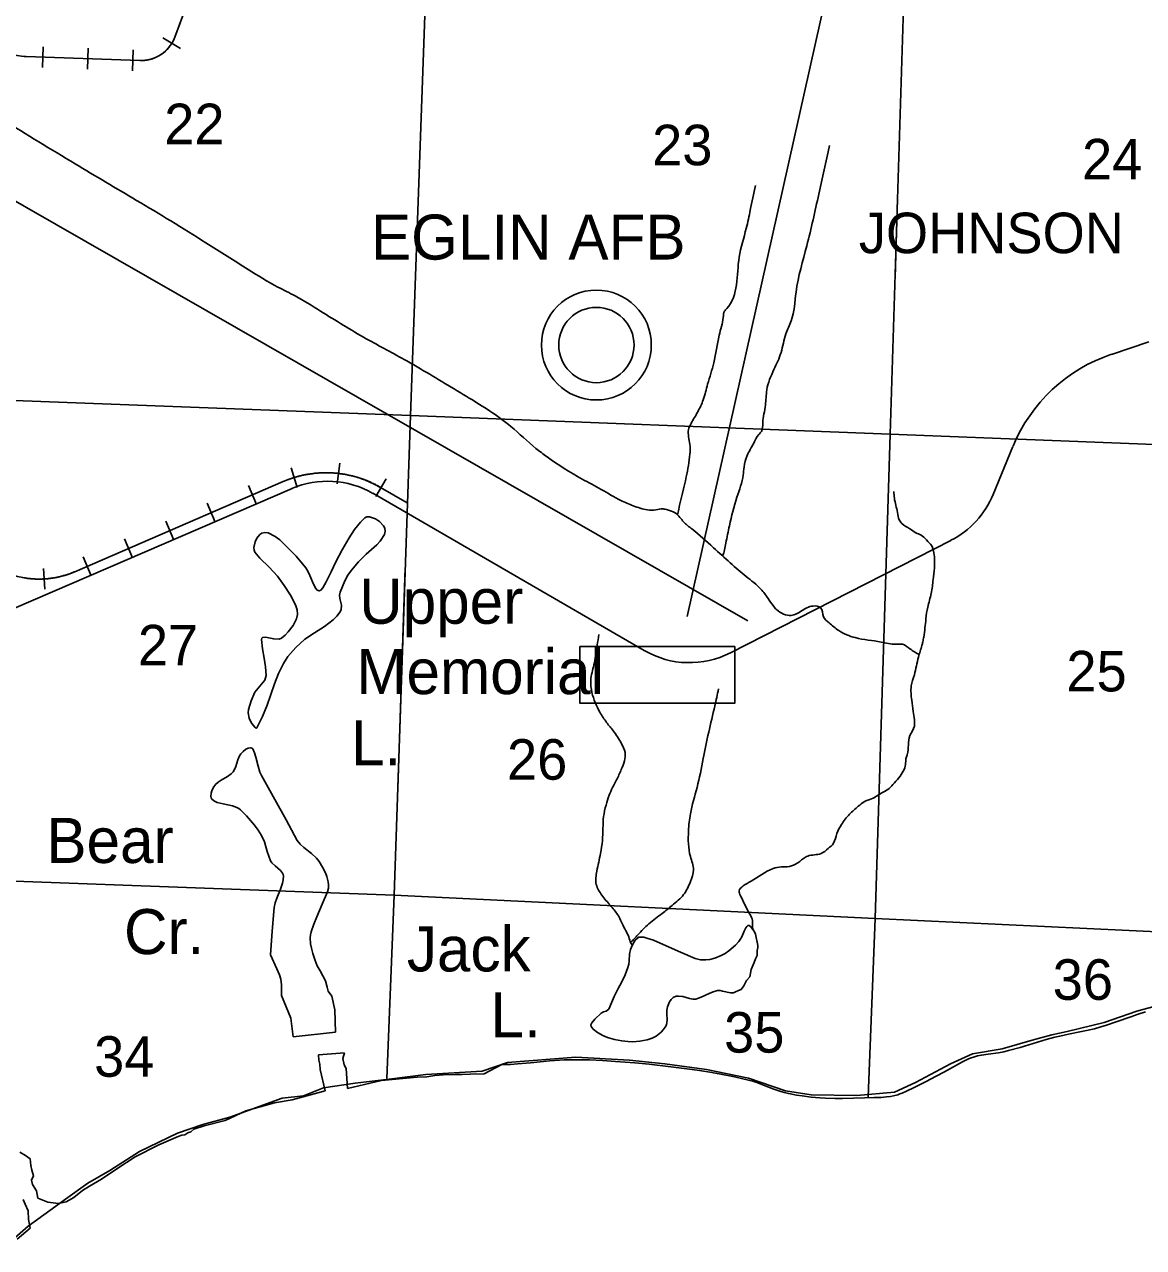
# Model space of a CAD drawing. Extents: x 1219626 to 1426462, y 456797 to 752399.
# Drawn here: x 1325379 to 1337803, y 533524 to 547099 of the extents above; entities that cross this region are included whole.
import ezdxf

# ---------------------------------------------------------------- set-up
doc = ezdxf.new("R2010")
doc.units = 0
for name, color, linetype in [('Airport Names', 7, 'Continuous'), ('Airports Military', 7, 'Continuous'), ('Culture Text', 7, 'Continuous'), ('Lakes and Ponds', 7, 'Continuous'), ('Masks', 7, 'Continuous'), ('Masks for Text', 7, 'Continuous'), ('Narrow River Creek and Branch and Slough', 7, 'Continuous'), ('Narrow River Creek and Branch and Slough Text', 7, 'Continuous'), ('Railroads', 7, 'Continuous'), ('Runways', 7, 'Continuous'), ('Section Lines', 7, 'Continuous'), ('Section Numbers', 7, 'Continuous'), ('State Routes Highway Center Lines', 7, 'Continuous'), ('Uninventoried Roads and Features', 7, 'Continuous')]:
    doc.layers.add(name, color=color, linetype=linetype)

msp = doc.modelspace()

# ---------------------------------------------------------------- linework, layer by layer
at = {"layer": 'Airports Military'}
for radius in [610, 418]:
    msp.add_circle((1331728, 543541), radius, dxfattribs=at)
at = {"layer": 'Lakes and Ponds'}
for p, q in [((1328831, 535913), (1328360, 535862)), ((1328932, 535686), (1328643, 535663))]:
    msp.add_line(p, q, dxfattribs=at)
for points in [[(1327957, 539293), (1328020, 539417), (1328074, 539544), (1328114, 539662), (1328154, 539780), (1328200, 539895), (1328255, 540006), (1328303, 540082), (1328391, 540185), (1328493, 540276), (1328600, 540346), (1328711, 540415), (1328805, 540490), (1328848, 540532), (1328885, 540581), (1328896, 540606), (1328897, 540653), (1328881, 540728), (1328877, 540765), (1328883, 540799), (1328935, 540925), (1328968, 540986), (1329008, 541043), (1329088, 541135), (1329172, 541221), (1329231, 541272), (1329291, 541322), (1329329, 541364), (1329374, 541437), (1329383, 541475), (1329379, 541509), (1329364, 541535), (1329319, 541582), (1329276, 541611), (1329209, 541634), (1329180, 541634), (1329157, 541622), (1329111, 541575), (1329042, 541492), (1328982, 541400), (1328907, 541268), (1328835, 541136), (1328783, 541025), (1328728, 540912), (1328690, 540847), (1328669, 540821), (1328649, 540811), (1328629, 540819), (1328613, 540837), (1328586, 540888), (1328546, 540984), (1328525, 541031), (1328502, 541069), (1328394, 541198), (1328270, 541324), (1328212, 541378), (1328162, 541416), (1328085, 541455), (1328049, 541460), (1328015, 541453), (1327993, 541439), (1327958, 541396), (1327939, 541356), (1327925, 541293), (1327928, 541265), (1327937, 541241), (1327993, 541175), (1328094, 541077), (1328189, 540974), (1328262, 540873), (1328332, 540765), (1328387, 540658), (1328405, 540603), (1328409, 540549), (1328399, 540501), (1328360, 540429), (1328308, 540359), (1328272, 540319), (1328233, 540286), (1328207, 540275), (1328146, 540279), (1328054, 540298), (1328022, 540295), (1328014, 540286), (1328011, 540272), (1328023, 540169), (1328041, 540066), (1328054, 539968), (1328062, 539871), (1328048, 539821), (1327992, 539756), (1327937, 539687), (1327896, 539592), (1327866, 539495), (1327863, 539457), (1327873, 539399), (1327898, 539342), (1327939, 539297), (1327950, 539286), (1327957, 539293)], [(1328360, 535862), (1328336, 536071), (1328234, 536322), (1328232, 536386), (1328232, 536440), (1328226, 536501), (1328211, 536552), (1328182, 536617), (1328111, 536774), (1328130, 537035), (1328152, 537296), (1328162, 537348), (1328179, 537400), (1328221, 537501), (1328245, 537568), (1328252, 537606), (1328253, 537649), (1328250, 537665), (1328243, 537680), (1328221, 537708), (1328162, 537759), (1328125, 537794), (1328111, 537817), (1328091, 537867), (1328074, 537920), (1328042, 538028), (1328012, 538097), (1327975, 538156), (1327934, 538213), (1327842, 538317), (1327778, 538382), (1327759, 538397), (1327738, 538409), (1327690, 538426), (1327585, 538447), (1327519, 538463), (1327488, 538477), (1327460, 538501), (1327453, 538514), (1327449, 538530), (1327452, 538567), (1327459, 538593), (1327474, 538626), (1327500, 538663), (1327529, 538689), (1327562, 538711), (1327633, 538752), (1327675, 538782), (1327694, 538802), (1327712, 538831), (1327726, 538864), (1327747, 538935), (1327765, 538981), (1327780, 539004), (1327805, 539031), (1327838, 539054), (1327862, 539065), (1327890, 539071), (1327903, 539068), (1327914, 539058), (1327934, 539015), (1327949, 538967), (1327972, 538865), (1327993, 538798), (1328010, 538763), (1328085, 538629), (1328160, 538495), (1328284, 538269), (1328408, 538043), (1328440, 537999), (1328479, 537963), (1328567, 537896), (1328622, 537844), (1328650, 537809), (1328688, 537747), (1328720, 537684), (1328737, 537640), (1328751, 537583), (1328755, 537550), (1328753, 537513), (1328743, 537472), (1328685, 537334), (1328624, 537195), (1328591, 537111), (1328563, 537026), (1328556, 536994), (1328552, 536961), (1328556, 536893), (1328565, 536848), (1328581, 536787), (1328606, 536709), (1328630, 536651), (1328661, 536596), (1328719, 536482), (1328738, 536413), (1328752, 536370), (1328790, 536314), (1328826, 536161), (1328831, 535913)], [(1337824, 536139), (1337742, 536113), (1337661, 536085), (1337500, 536028), (1337392, 535992), (1337330, 535973), (1337259, 535952), (1337187, 535935), (1337114, 535920), (1336968, 535891), (1336872, 535871), (1336817, 535857), (1336720, 535831), (1336625, 535803), (1336433, 535745), (1336305, 535709), (1336250, 535696), (1336193, 535686), (1336079, 535671), (1336003, 535659), (1335960, 535650), (1335913, 535637), (1335888, 535628), (1335861, 535617), (1335792, 535585), (1335725, 535549), (1335592, 535475), (1335502, 535427), (1335380, 535362), (1335257, 535299), (1335172, 535259), (1335122, 535237), (1335098, 535228), (1335074, 535220), (1335026, 535207), (1334993, 535201), (1334949, 535195), (1334890, 535190), (1334811, 535188), (1334706, 535185), (1334584, 535181), (1334462, 535179), (1334380, 535179), (1334272, 535182), (1334210, 535185), (1334112, 535193), (1334014, 535206), (1333949, 535216), (1333863, 535233), (1333814, 535245), (1333755, 535261), (1333698, 535282), (1333585, 535326), (1333510, 535355), (1333466, 535370), (1333415, 535383), (1333263, 535418), (1333110, 535449), (1333008, 535467), (1332871, 535489), (1332793, 535500), (1332554, 535530), (1332315, 535557), (1332155, 535572), (1331942, 535590), (1331797, 535599), (1331651, 535606), (1331554, 535608), (1331425, 535607), (1331371, 535606), (1331318, 535603), (1331211, 535595), (1330997, 535574), (1330854, 535561), (1330773, 535556), (1330679, 535554), (1330481, 535453), (1330327, 535448), (1330239, 535443), (1330155, 535443), (1330029, 535439), (1329935, 535434), (1329847, 535420), (1329739, 535415), (1329343, 535378), (1328965, 535289)], [(1328965, 535289), (1328951, 535509), (1328928, 535551), (1328914, 535621), (1328932, 535686)], [(1328643, 535663), (1328648, 535602), (1328657, 535560), (1328662, 535499), (1328718, 535261)], [(1328718, 535261), (1328349, 535163), (1328153, 535131), (1327836, 535042), (1327608, 534935), (1327374, 534874), (1327258, 534837), (1327225, 534809), (1327192, 534795), (1327160, 534776), (1327127, 534771), (1327085, 534757), (1326870, 534664), (1326609, 534529), (1326404, 534398), (1326234, 534284), (1326099, 534204), (1326024, 534157), (1325926, 534078), (1325842, 534031), (1325758, 534013), (1325637, 534027), (1325526, 534070)], [(1325526, 534070), (1325511, 534153), (1325469, 534223), (1325455, 534270), (1325478, 534321), (1325460, 534382), (1325451, 534433), (1325441, 534508), (1325390, 534545), (1325329, 534582)], [(1325363, 534057), (1325387, 534006), (1325419, 533930), (1325425, 533836), (1325442, 533737)], [(1325442, 533737), (1325296, 533615)]]:
    msp.add_lwpolyline(points, dxfattribs=at)
msp.add_lwpolyline([(1331868, 536169), (1331837, 536148), (1331806, 536139), (1331782, 536124), (1331711, 536060), (1331676, 536018), (1331667, 535996), (1331670, 535977), (1331693, 535948), (1331741, 535909), (1331799, 535878), (1331851, 535856), (1331929, 535834), (1332009, 535818), (1332079, 535810), (1332132, 535808), (1332211, 535813), (1332290, 535828), (1332349, 535849), (1332390, 535871), (1332446, 535915), (1332470, 535941), (1332493, 535971), (1332505, 535997), (1332513, 536046), (1332510, 536122), (1332510, 536159), (1332518, 536195), (1332541, 536251), (1332558, 536277), (1332582, 536298), (1332612, 536312), (1332639, 536315), (1332687, 536309), (1332761, 536287), (1332797, 536281), (1332831, 536282), (1332892, 536302), (1332981, 536343), (1333026, 536362), (1333071, 536375), (1333101, 536376), (1333127, 536369), (1333216, 536352), (1333249, 536352), (1333271, 536363), (1333304, 536377), (1333335, 536386), (1333366, 536430), (1333395, 536489), (1333433, 536530), (1333448, 536611), (1333481, 536689), (1333495, 536729), (1333512, 536764), (1333514, 536822), (1333519, 536855), (1333519, 536875), (1333495, 537002), (1333478, 537034), (1333451, 537073), (1333438, 537088), (1333424, 537097), (1333410, 537097), (1333398, 537086), (1333388, 537071), (1333369, 537034), (1333341, 536971), (1333326, 536942), (1333311, 536921), (1333271, 536878), (1333198, 536816), (1333157, 536788), (1333113, 536764), (1333042, 536735), (1332986, 536722), (1332944, 536717), (1332883, 536718), (1332824, 536732), (1332663, 536801), (1332502, 536873), (1332361, 536934), (1332289, 536959), (1332254, 536967), (1332219, 536970), (1332199, 536967), (1332183, 536959), (1332158, 536935), (1332128, 536885), (1332106, 536831), (1332095, 536781), (1332091, 536705), (1332088, 536667), (1332078, 536631), (1332046, 536551), (1332011, 536473), (1331968, 536392), (1331926, 536310), (1331895, 536240)], close=True, dxfattribs=at)
at = {"layer": 'Masks'}
for p, q in [((1329749, 545138), (1329715, 544204)), ((1335071, 545166), (1335044, 544285)), ((1329606, 541072), (1329522, 538617))]:
    msp.add_line(p, q, dxfattribs=at)
at = {"layer": 'Masks for Text'}
msp.add_lwpolyline([(1331546, 540194), (1333265, 540194), (1333265, 539565), (1331546, 539565)], close=True, dxfattribs=at)
at = {"layer": 'Narrow River Creek and Branch and Slough'}
for points in [[(1323943, 546780), (1324570, 546390), (1325133, 546044), (1325943, 545551), (1326624, 545146), (1327004, 544918), (1327394, 544676), (1327863, 544380), (1328192, 544184), (1328384, 544086), (1328665, 543918), (1329174, 543611), (1329623, 543364), (1329776, 543276), (1330316, 542952), (1330543, 542809), (1330780, 542636), (1331056, 542394), (1331180, 542300), (1331569, 542053), (1331782, 541939), (1331999, 541816), (1332137, 541757), (1332295, 541712), (1332389, 541712), (1332468, 541722), (1332517, 541712), (1332601, 541678), (1332655, 541628), (1332695, 541579), (1332789, 541500), (1333027, 541291), (1333215, 541123), (1333392, 540970), (1333555, 540831), (1333634, 540728), (1333689, 540649), (1333728, 540604), (1333807, 540555), (1333891, 540540), (1334005, 540589), (1334133, 540644), (1334217, 540624), (1334251, 540525), (1334311, 540456), (1334419, 540372), (1334602, 540293), (1334888, 540244), (1335056, 540219), (1335125, 540219), (1335209, 540170), (1335258, 540135), (1335310, 540105)], [(1334316, 545754), (1334197, 545216), (1334064, 544643), (1333945, 544129), (1333891, 543808), (1333832, 543665), (1333778, 543457), (1333699, 543269), (1333620, 543042), (1333605, 542874), (1333575, 542676), (1333560, 542582), (1333531, 542548), (1333471, 542444), (1333402, 542315), (1333368, 542187), (1333358, 542098), (1333289, 541851), (1333205, 541535), (1333165, 541342), (1333133, 541196)], [(1332629, 541655), (1332642, 541718), (1332726, 542078), (1332766, 542330), (1332766, 542439), (1332751, 542602), (1332780, 542671), (1332854, 542800), (1332914, 542933), (1332963, 543106), (1333032, 543343), (1333091, 543649), (1333136, 543847), (1333151, 543916), (1333175, 543945), (1333313, 544515), (1333392, 544836), (1333437, 545039), (1333496, 545311)], [(1335031, 541915), (1335036, 541841), (1335071, 541683), (1335090, 541599), (1335120, 541559), (1335209, 541500), (1335273, 541456), (1335332, 541431), (1335392, 541377), (1335451, 541312), (1335476, 541233), (1335480, 541065), (1335466, 540937), (1335446, 540784), (1335406, 540631), (1335387, 540502), (1335362, 540300), (1335352, 540246), (1335342, 540206), (1335303, 540078), (1335258, 539880), (1335224, 539757), (1335229, 539598), (1335244, 539475), (1335258, 539381), (1335258, 539312), (1335209, 539208), (1335179, 538994), (1335165, 538949), (1335160, 538885), (1335135, 538811), (1335086, 538737), (1335021, 538663), (1334962, 538608), (1334903, 538574), (1334784, 538505), (1334701, 538470), (1334636, 538421), (1334538, 538332), (1334449, 538218), (1334399, 538119), (1334360, 538011), (1334301, 537952), (1334222, 537897), (1334074, 537868), (1334029, 537843), (1333940, 537779), (1333847, 537749), (1333782, 537749), (1333689, 537729), (1333447, 537591), (1333358, 537537), (1333313, 537482), (1333328, 537428), (1333432, 537222), (1333462, 537153), (1333462, 537104), (1333465, 537053)], [(1332126, 536880), (1332120, 536886), (1332093, 536954), (1332025, 537097), (1331964, 537219), (1331883, 537321), (1331788, 537436), (1331727, 537552), (1331733, 537701), (1331774, 537898), (1331795, 538041), (1331801, 538177), (1331808, 538306), (1331835, 538435), (1331869, 538543), (1331951, 538713), (1332005, 538829), (1332039, 538924), (1332046, 539019), (1332005, 539121), (1331917, 539256), (1331842, 539351), (1331767, 539467), (1331679, 539684), (1331666, 539820), (1331700, 539990), (1331720, 540092), (1331754, 540327)], [(1332108, 536908), (1332188, 536994), (1332310, 537116), (1332460, 537232), (1332568, 537320), (1332697, 537442), (1332772, 537585), (1332806, 537714), (1332772, 537863), (1332751, 538148), (1332772, 538338), (1332846, 538630), (1332914, 538950), (1332975, 539242), (1333043, 539534), (1333084, 539724)]]:
    msp.add_spline(points, degree=3, dxfattribs=at)
at = {"layer": 'Railroads'}
for p, q in [((1327299, 547637), (1327048, 546959)), ((1325579, 546622), (1325587, 546852)), ((1326078, 546604), (1326086, 546834)), ((1327112, 546831), (1326916, 546950)), ((1326658, 546699), (1325398, 546743)), ((1326578, 546586), (1326586, 546816)), ((1328879, 542230), (1328852, 542001)), ((1328338, 542179), (1328405, 541959)), ((1325937, 541025), (1328252, 542025)), ((1327865, 541983), (1327956, 541772)), ((1329394, 542057), (1329279, 541858)), ((1329331, 541961), (1329626, 541789)), ((1327406, 541785), (1327497, 541573)), ((1326947, 541586), (1327038, 541375)), ((1326488, 541388), (1326579, 541177)), ((1326029, 541190), (1326120, 540978)), ((1325591, 541059), (1325604, 540830))]:
    msp.add_line(p, q, dxfattribs=at)
for points in [[(1327299, 547637), (1327048, 546959), (1327046, 546954), (1327044, 546949), (1327041, 546944), (1327039, 546938), (1327037, 546933), (1327034, 546928), (1327032, 546923), (1327030, 546918), (1327027, 546913), (1327024, 546908), (1327022, 546903), (1327019, 546898), (1327016, 546893), (1327013, 546888), (1327010, 546883), (1327007, 546879), (1327004, 546874), (1327001, 546869), (1326997, 546865), (1326994, 546860), (1326990, 546856), (1326987, 546851), (1326983, 546847), (1326980, 546842), (1326976, 546838), (1326973, 546834), (1326969, 546830), (1326965, 546825), (1326961, 546821), (1326957, 546817), (1326953, 546813), (1326949, 546809), (1326945, 546805), (1326941, 546802), (1326937, 546798), (1326932, 546794), (1326928, 546791), (1326924, 546787), (1326919, 546783), (1326915, 546780), (1326910, 546777), (1326906, 546773), (1326901, 546770), (1326896, 546767), (1326892, 546764), (1326887, 546761), (1326882, 546758), (1326877, 546755), (1326872, 546752), (1326867, 546749), (1326862, 546746), (1326857, 546744), (1326852, 546741), (1326847, 546739), (1326842, 546736), (1326837, 546734), (1326832, 546732), (1326827, 546729), (1326821, 546727), (1326816, 546725), (1326811, 546723), (1326806, 546721), (1326800, 546719)], [(1326800, 546719), (1326795, 546718), (1326789, 546716), (1326784, 546714), (1326779, 546713), (1326773, 546711), (1326768, 546710), (1326762, 546709), (1326757, 546707), (1326751, 546706), (1326745, 546705), (1326740, 546704), (1326734, 546703), (1326729, 546702), (1326723, 546702), (1326717, 546701), (1326712, 546700), (1326706, 546700), (1326701, 546699), (1326695, 546699), (1326689, 546699), (1326684, 546699), (1326678, 546698), (1326672, 546698), (1326667, 546698), (1326661, 546699), (1326658, 546699), (1325398, 546743), (1325390, 546744), (1325382, 546744), (1325374, 546744)], [(1325787, 540974), (1325795, 540976), (1325804, 540978), (1325813, 540981), (1325821, 540983), (1325830, 540986), (1325838, 540988), (1325847, 540991), (1325855, 540994), (1325864, 540997), (1325872, 540999), (1325881, 541002), (1325889, 541006), (1325898, 541009), (1325906, 541012), (1325914, 541015), (1325923, 541019), (1325931, 541022), (1325937, 541025), (1328252, 542025), (1328261, 542029), (1328270, 542033), (1328279, 542036), (1328288, 542040), (1328297, 542044), (1328306, 542047), (1328316, 542050), (1328325, 542054), (1328334, 542057), (1328343, 542060), (1328353, 542063), (1328362, 542066), (1328371, 542069), (1328381, 542072), (1328390, 542075), (1328399, 542078), (1328409, 542080), (1328418, 542083), (1328428, 542085), (1328437, 542088), (1328447, 542090), (1328456, 542092), (1328466, 542095), (1328475, 542097), (1328485, 542099), (1328495, 542101), (1328504, 542102), (1328514, 542104), (1328524, 542106), (1328533, 542108), (1328543, 542109), (1328553, 542111), (1328562, 542112), (1328572, 542113), (1328582, 542115), (1328591, 542116), (1328601, 542117), (1328611, 542118), (1328621, 542119), (1328630, 542119), (1328640, 542120), (1328650, 542121), (1328660, 542122), (1328670, 542122), (1328679, 542122), (1328689, 542123), (1328699, 542123), (1328709, 542123), (1328718, 542123), (1328728, 542123), (1328738, 542123), (1328748, 542123), (1328758, 542123), (1328767, 542123), (1328777, 542122), (1328787, 542122), (1328797, 542121), (1328807, 542121), (1328816, 542120), (1328826, 542119), (1328836, 542119), (1328846, 542118), (1328855, 542117), (1328865, 542116), (1328875, 542114), (1328885, 542113), (1328894, 542112), (1328904, 542110), (1328914, 542109), (1328923, 542107), (1328933, 542106), (1328943, 542104), (1328952, 542102), (1328962, 542100), (1328972, 542098), (1328981, 542096), (1328991, 542094), (1329000, 542092), (1329010, 542090), (1329019, 542088), (1329029, 542085)], [(1329029, 542085), (1329038, 542083), (1329048, 542080), (1329057, 542077), (1329067, 542075), (1329076, 542072), (1329085, 542069), (1329095, 542066), (1329104, 542063), (1329113, 542060), (1329122, 542057), (1329132, 542053), (1329141, 542050), (1329150, 542047), (1329159, 542043), (1329168, 542040), (1329178, 542036), (1329187, 542032), (1329196, 542029), (1329205, 542025), (1329214, 542021), (1329223, 542017), (1329231, 542013), (1329240, 542009), (1329249, 542004), (1329258, 542000), (1329267, 541996), (1329275, 541991), (1329284, 541987), (1329293, 541982), (1329301, 541977), (1329310, 541973), (1329319, 541968), (1329327, 541963), (1329331, 541961), (1329626, 541789)], [(1325370, 540957), (1325379, 540956), (1325387, 540955), (1325396, 540953), (1325405, 540952), (1325414, 540951), (1325423, 540950), (1325432, 540949), (1325441, 540948), (1325450, 540947), (1325459, 540946), (1325467, 540945), (1325476, 540945), (1325485, 540944), (1325494, 540944), (1325503, 540943), (1325512, 540943), (1325521, 540943), (1325530, 540943), (1325539, 540943), (1325548, 540943), (1325557, 540943), (1325566, 540943), (1325575, 540943), (1325584, 540944), (1325593, 540944), (1325602, 540945), (1325610, 540945), (1325619, 540946), (1325628, 540947), (1325637, 540947), (1325646, 540948), (1325655, 540949), (1325664, 540950), (1325673, 540952), (1325682, 540953), (1325690, 540954), (1325699, 540955), (1325708, 540957), (1325717, 540958), (1325726, 540960), (1325734, 540962), (1325743, 540964), (1325752, 540965), (1325761, 540967), (1325769, 540969), (1325778, 540971), (1325787, 540974)]]:
    msp.add_lwpolyline(points, dxfattribs=at)
for centre, radius, start, end in [((1326673, 547098), 400, 267.9773, 339.6421), ((1325426, 547543), 800, 239.1672, 267.9773), ((1328728, 540923), 1200, 59.8051, 113.3702), ((1325541, 541943), 1000, 239.1591, 293.3702)]:
    msp.add_arc(centre, radius, start, end, dxfattribs=at)
at = {"layer": 'Runways'}
for p, q in [((1332736, 540528), (1335133, 551249)), ((1321500, 547302), (1333410, 540479))]:
    msp.add_line(p, q, dxfattribs=at)
at = {"layer": 'Section Lines'}
for p, q in [((1329854, 548073), (1329663, 542759)), ((1335158, 547911), (1334989, 542553)), ((1324313, 542962), (1329663, 542759)), ((1329663, 542759), (1329482, 537436)), ((1329663, 542759), (1334989, 542553)), ((1334989, 542553), (1334822, 537177)), ((1334989, 542553), (1340271, 542344)), ((1329482, 537436), (1324100, 537634)), ((1329482, 537436), (1329402, 535398)), ((1334822, 537177), (1329482, 537436)), ((1334822, 537177), (1334746, 535195)), ((1340136, 536925), (1334822, 537177))]:
    msp.add_line(p, q, dxfattribs=at)
at = {"layer": 'State Routes Highway Center Lines'}
msp.add_lwpolyline([(1337986, 536218), (1337729, 536148), (1337367, 536023), (1336953, 535923), (1336785, 535886), (1336567, 535824), (1336233, 535728), (1335903, 535672), (1335658, 535561), (1335272, 535354), (1335036, 535247), (1334619, 535211), (1334112, 535219), (1333827, 535263), (1333418, 535403), (1332950, 535500), (1332488, 535562), (1332094, 535603), (1331501, 535636), (1330742, 535576), (1330460, 535480), (1329833, 535444), (1329428, 535391), (1329049, 535347), (1328697, 535295), (1328477, 535206), (1328239, 535180), (1327658, 534969), (1327358, 534889), (1327076, 534792), (1326654, 534590), (1326328, 534378), (1326081, 534237), (1325835, 534061), (1325421, 533761), (1325148, 533524)], dxfattribs=at)
at = {"layer": 'Uninventoried Roads and Features'}
for p, q in [((1337445, 543437), (1337862, 543577)), ((1336133, 541883), (1336353, 542416)), ((1322753, 539536), (1328349, 541947)), ((1329245, 541895), (1332260, 540149)), ((1333216, 540124), (1335663, 541373))]:
    msp.add_line(p, q, dxfattribs=at)
for centre, radius, start, end in [((1338018, 541731), 1800, 108.5331, 157.6083), ((1328744, 541029), 1000, 59.9393, 113.312), ((1335209, 542264), 1000, 297.0311, 337.6083), ((1332761, 541015), 1000, 239.9393, 297.0311)]:
    msp.add_arc(centre, radius, start, end, dxfattribs=at)

# ---------------------------------------------------------------- texts
at = {"layer": 'Airport Names'}
msp.add_text('EGLIN AFB', height=500, dxfattribs=at).set_placement((1329225, 544489))
at = {"layer": 'Culture Text'}
msp.add_text('JOHNSON', height=450, rotation=0.0003, dxfattribs=at).set_placement((1334642, 544560))
at = {"layer": 'Narrow River Creek and Branch and Slough Text'}
for s, p in [('Upper', (1329095, 540447)), ('Memorial', (1329063, 539666)), ('L.', (1329004, 538875)), ('Bear', (1325622, 537792)), ('Cr.', (1326484, 536780)), ('Jack', (1329624, 536588)), ('L.', (1330553, 535857))]:
    msp.add_text(s, height=500, rotation=0.0004, dxfattribs=at).set_placement(p)
at = {"layer": 'Section Numbers'}
for s, p in [('22', (1326930, 545770)), ('23', (1332347, 545536)), ('24', (1337120, 545379)), ('27', (1326638, 539985)), ('25', (1336946, 539696)), ('26', (1330736, 538716)), ('36', (1336794, 536273)), ('35', (1333146, 535687)), ('34', (1326152, 535419))]:
    msp.add_text(s, height=450, rotation=0.0004, dxfattribs=at).set_placement(p)

doc.saveas('drawing.dxf')
